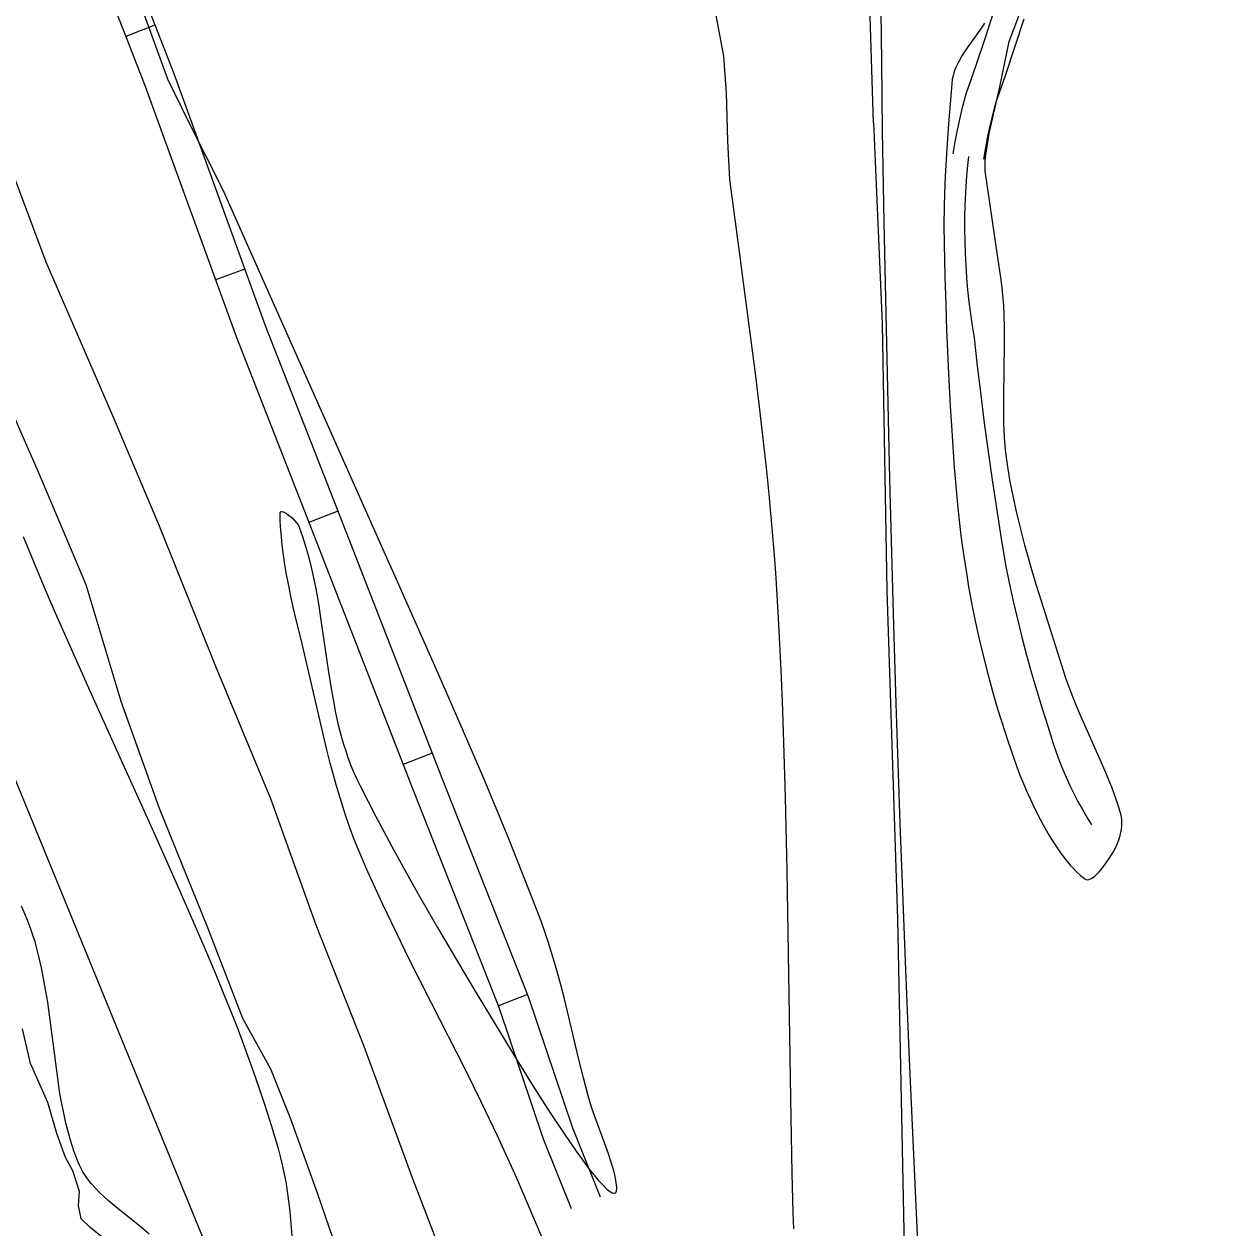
# Model space of a CAD drawing. Extents: x 3715084 to 3753216, y 488173 to 513963.
# Drawn here: x 3733466 to 3734621, y 495779 to 496938 of the extents above; entities that cross this region are included whole.
import ezdxf

# ---------------------------------------------------------------- set-up
doc = ezdxf.new("R2010")
doc.units = 0
for name, color, linetype in [('V-LEVE-TOET', 7, 'Continuous'), ('V-ROAD-CNTR', 7, 'Continuous'), ('V-SITE-VEGE', 7, 'Continuous'), ('V-TOPO-BNDY', 7, 'Continuous'), ('V-TOPO-SHOR', 7, 'Continuous')]:
    doc.layers.add(name, color=color, linetype=linetype)

msp = doc.modelspace()

# ---------------------------------------------------------------- linework, layer by layer
at = {"layer": 'V-LEVE-TOET'}
for points in [[(3734713.5, 495286.9), (3734565.5, 495287.2), (3734390.1, 495285.2), (3734201.2, 495280.6), (3734134.8, 495280.1), (3734078.1, 495278), (3734054.1, 495278), (3734045, 495281.1), (3734035.7, 495293.3), (3734020.2, 495335.5), (3733992.9, 495426.9), (3733960.3, 495522.7), (3733923.6, 495622.5), (3733881.9, 495717.5), (3733840, 495826.1), (3733793.3, 495953.4), (3733746.8, 496070.2), (3733703.2, 496191.8), (3733650.2, 496319.3), (3733596, 496454.5), (3733551.2, 496560.7), (3733487.1, 496708.6), (3733434.3, 496848.6)], [(3733447.8, 496578.7), (3733479.4, 496506.9), (3733525.1, 496398.3), (3733558.7, 496286.1), (3733595.9, 496183), (3733642.4, 496068.1), (3733676.1, 495980.9), (3733702.9, 495931.8), (3733722.1, 495883.8), (3733748.4, 495811.7), (3733780.1, 495719.2)]]:
    msp.add_lwpolyline(points, dxfattribs=at)
at = {"layer": 'V-ROAD-CNTR'}
for p, q in [((3733591.7, 496936.8), (3733563.8, 496925.9)), ((3733678.3, 496702), (3733650.1, 496691.7)), ((3733767.8, 496468.9), (3733739.9, 496458)), ((3733858.7, 496236), (3733830.8, 496225.1)), ((3733950.4, 496003.5), (3733922.5, 495992.5))]:
    msp.add_line(p, q, dxfattribs=at)
for points in [[(3733264.1, 497644.2), (3733275, 497605.2), (3733331.7, 497485.5), (3733379.6, 497369.6), (3733420.3, 497300.1), (3733464.7, 497197.3), (3733506.2, 497073.7), (3733581.7, 496879.8), (3733669.9, 496637.3), (3733735.6, 496468.9), (3733840.5, 496200.3), (3733923, 495991.2), (3733965.5, 495864.6), (3733992.6, 495797.6)], [(3733295.7, 497642.6), (3733303.2, 497615.7), (3733359.1, 497497.6), (3733406.5, 497383), (3733447.1, 497313.7), (3733492.7, 497208), (3733534.4, 497083.9), (3733609.8, 496890.4), (3733698, 496647.9), (3733763.6, 496479.8), (3733868.4, 496211.2), (3733951.1, 496001.5), (3733993.7, 495875), (3734020.4, 495808.8)], [(3734360.3, 496813), (3734362.3, 496824.5), (3734364.6, 496836), (3734367.1, 496847.6), (3734369.8, 496859.1), (3734372.9, 496870.9), (3734382.4, 496898.3), (3734391.4, 496925.1), (3734400.1, 496952.1), (3734408.7, 496979.1), (3734412, 496990)], [(3734389.8, 496807.8), (3734391.8, 496819), (3734393.9, 496830), (3734396.3, 496840.9), (3734398.9, 496851.8), (3734401.6, 496862.2), (3734410.8, 496888.6), (3734419.9, 496915.7), (3734428.7, 496942.9)], [(3734375.1, 496810.4), (3734373.9, 496798.8), (3734373, 496787.1), (3734372.2, 496775.5), (3734371.7, 496763.8), (3734371.4, 496752.2), (3734371.4, 496740.5), (3734371.5, 496728.8), (3734371.9, 496717.1), (3734372.5, 496705.5), (3734373.3, 496693.8), (3734374.3, 496682.2), (3734375.6, 496670.6), (3734377, 496659), (3734378.7, 496647.5), (3734380.6, 496635.9), (3734383.6, 496608.5), (3734386.9, 496581.1), (3734390.3, 496553.7), (3734394, 496526.4), (3734397.9, 496499.1), (3734402, 496471.8), (3734406.3, 496444.6), (3734410.8, 496417.4), (3734414.4, 496399.8), (3734418.2, 496382.4), (3734422.3, 496365), (3734426.6, 496347.6), (3734431.1, 496330.4), (3734435.9, 496313.1), (3734440.9, 496296), (3734446.1, 496278.9), (3734451.6, 496261.9), (3734454, 496253.5), (3734456.7, 496245.3), (3734459.5, 496237), (3734462.5, 496228.9), (3734465.8, 496220.8), (3734469.2, 496212.8), (3734472.8, 496204.9), (3734476.6, 496197.1), (3734480.6, 496189.4), (3734484.8, 496181.8), (3734489.2, 496174.2), (3734493.7, 496166.8)]]:
    msp.add_lwpolyline(points, dxfattribs=at)
at = {"layer": 'V-SITE-VEGE'}
for points in [[(3734129.9, 496956.8), (3734139.1, 496907), (3734141.9, 496871.4), (3734143.1, 496825.5), (3734145.1, 496788.3)], [(3734379.1, 496375.4), (3734382.9, 496357.3), (3734386.4, 496341.5), (3734389.8, 496327.7), (3734392.8, 496315.7), (3734398.6, 496294.5), (3734403.2, 496278.7), (3734406.9, 496266.8), (3734412.6, 496248.9), (3734418.7, 496231), (3734421.7, 496222.7), (3734424.7, 496214.8), (3734427.7, 496207.4), (3734430.7, 496200.3), (3734436.7, 496187.2), (3734442.3, 496175.9), (3734447.4, 496166.3), (3734452, 496158.2), (3734456.2, 496151.4), (3734459.9, 496145.7), (3734463.2, 496140.9), (3734468.7, 496133.6), (3734473.2, 496128.1), (3734476.6, 496124.4), (3734479.2, 496121.8), (3734483, 496118.2), (3734486.9, 496115.1), (3734487.6, 496114.7), (3734488.3, 496114.4), (3734489.7, 496114.1), (3734491.2, 496114.3), (3734492.6, 496114.8), (3734494, 496115.5), (3734496.5, 496117.3), (3734498.9, 496119.5), (3734501, 496121.7), (3734502.9, 496123.9), (3734506.1, 496128), (3734510.5, 496134.5), (3734514.4, 496140.7), (3734516.9, 496145.5), (3734518.9, 496149.8), (3734520.3, 496153.5), (3734521.2, 496156.8), (3734521.9, 496159.7), (3734522.4, 496162.2), (3734522.8, 496166.6), (3734522.8, 496169.8), (3734522.7, 496172.2), (3734522.2, 496175.8), (3734521.3, 496179.3), (3734518.6, 496187.8), (3734515.8, 496195.7), (3734513.1, 496203.1), (3734507.4, 496217), (3734502.2, 496229), (3734483.3, 496271.4), (3734478.8, 496282.1), (3734475.5, 496290.1), (3734471, 496302.2), (3734468.9, 496308.3), (3734445.4, 496382.2), (3734440.4, 496398.4), (3734436.2, 496412.6), (3734432.5, 496425.1), (3734429.5, 496436.1), (3734424.5, 496455.4), (3734421, 496469.9), (3734418.7, 496480.8), (3734415.4, 496497.3), (3734414, 496505.6), (3734412.7, 496513.9), (3734411.2, 496525.1), (3734410.3, 496535.6), (3734409.6, 496545.5), (3734409.3, 496554.8), (3734409.1, 496563.5), (3734409.1, 496579.8), (3734409.9, 496629.9), (3734409.9, 496646), (3734409.5, 496658), (3734409.1, 496667), (3734408.6, 496673.8), (3734407.7, 496683.9), (3734406.4, 496693.9), (3734402.6, 496719.7), (3734391.2, 496796.8), (3734391.2, 496807.7), (3734395, 496832.7), (3734405.3, 496877.5), (3734414.3, 496921.1), (3734427.8, 496957)], [(3734033.5, 495833.7), (3734032.1, 495838.8), (3734028.4, 495850.1), (3734024.6, 495860.7), (3734015.7, 495885.1), (3734012.2, 495895.1), (3734010.6, 495900.4), (3734009, 495905.9), (3734004.3, 495923.4), (3734000, 495940.9), (3733986, 495999.4), (3733982.6, 496012.7), (3733978.5, 496027.8), (3733973.4, 496045), (3733970.5, 496054.1), (3733967.3, 496063.8), (3733963.5, 496074), (3733952.4, 496103.2), (3733941, 496132.3), (3733933.2, 496151.7), (3733922.6, 496177.4), (3733908.3, 496211.5), (3733888.9, 496256.9), (3733862.4, 496317.2), (3733826.8, 496397.4), (3733742.1, 496587.8), (3733657.4, 496778.1), (3733624.7, 496842.9), (3733604.1, 496884.8), (3733581.8, 496946.7)], [(3734328, 495729.9), (3734322.7, 495842.4), (3734318.3, 495940.8), (3734314.8, 496027), (3734311.9, 496102.3), (3734309.5, 496168.3), (3734305.6, 496283.7), (3734303, 496370.2), (3734299.5, 496500.1), (3734296.5, 496630), (3734294.1, 496747.3), (3734292.5, 496835.3), (3734291.6, 496901.3), (3734291.2, 496950.8)], [(3734390.6, 496938.9), (3734386, 496932), (3734373.9, 496915.1), (3734371.1, 496910.9), (3734368.8, 496907.3), (3734365.4, 496901.2), (3734363, 496896.1), (3734361.5, 496892.3), (3734360.6, 496889.4), (3734359.5, 496885), (3734359, 496880.5), (3734356, 496841.9), (3734354, 496813), (3734352.8, 496791.3), (3734352.1, 496775), (3734351.7, 496762.8), (3734351.5, 496744.5), (3734351.6, 496726.2), (3734352.4, 496694.9), (3734353.2, 496667.5), (3734354.1, 496643.5), (3734355.9, 496601.5), (3734357.5, 496570), (3734359, 496546.3), (3734361.5, 496510.9), (3734363, 496493.2), (3734364.6, 496475.5), (3734366.2, 496459.9), (3734367.9, 496445.4), (3734369.6, 496431.8), (3734371.5, 496419.1), (3734373.4, 496407.2), (3734375.2, 496396.1), (3734379.1, 496375.4)], [(3734145.1, 496788.3), (3734155, 496714), (3734158.3, 496689.2), (3734164.1, 496645.4), (3734169.7, 496601.5), (3734173.3, 496572.3), (3734177.9, 496533.2), (3734180.3, 496510.9), (3734182.9, 496485.4), (3734185.6, 496456.2), (3734188.3, 496422.8), (3734189.5, 496404.9), (3734192.2, 496360.3), (3734194.4, 496315.7), (3734195.6, 496285.9), (3734197.1, 496246.3), (3734198.6, 496193.4), (3734200.1, 496122.8), (3734203.6, 495903.3), (3734205.1, 495831.6), (3734206.1, 495793.4), (3734206.6, 495777.8)], [(3733913.9, 495883.5), (3733906.1, 495899.6), (3733890.3, 495931.5), (3733857.9, 495995.2), (3733836.5, 496037.7), (3733824.5, 496062.2), (3733811.1, 496090.3), (3733804.1, 496105.5), (3733796.8, 496121.7), (3733789.3, 496139.1), (3733783.7, 496152.9), (3733778.5, 496166.8), (3733775.3, 496176.2), (3733771.2, 496188.7), (3733766.2, 496205.5), (3733763.5, 496215.2), (3733760.6, 496226.3), (3733757.3, 496239), (3733733.6, 496341.1), (3733726.5, 496369.7), (3733723, 496385.2), (3733720.8, 496395.7), (3733718.2, 496409.6), (3733716.9, 496417.5), (3733715.5, 496426.5), (3733714.2, 496436.7), (3733713.1, 496448), (3733712.7, 496454), (3733712.4, 496460.2), (3733712.2, 496467.2), (3733712.3, 496467.7), (3733712.8, 496468.3), (3733713.2, 496468.5), (3733714, 496468.6), (3733715.3, 496468.3), (3733716.1, 496468), (3733718.4, 496466.7), (3733721.7, 496464.3), (3733723.7, 496462.5), (3733725.9, 496460.4), (3733728.1, 496457.8), (3733729, 496456.5), (3733729.9, 496455.1), (3733730.5, 496453.7), (3733733.8, 496444.5), (3733736.8, 496435.2), (3733738.6, 496428.9), (3733740.8, 496420.5), (3733743.5, 496409.3), (3733746.6, 496394.1), (3733748.2, 496385.4), (3733749.9, 496375.5), (3733751.6, 496364), (3733758.5, 496316.1), (3733761.6, 496296.4), (3733763.5, 496286), (3733765.7, 496274.9), (3733768.3, 496263.2), (3733771.5, 496250.9), (3733773.3, 496244.6), (3733775.4, 496238.1), (3733777.6, 496231.6), (3733780.1, 496224.8), (3733782.9, 496217.9), (3733786, 496210.9), (3733789.5, 496203.7), (3733804.4, 496174.8), (3733819.9, 496146), (3733830.4, 496126.9), (3733844.6, 496101.5), (3733863.9, 496067.9), (3733888.1, 496026.8), (3733903.1, 496001.8), (3733940.2, 495940.6), (3733955.2, 495916.3), (3733964.2, 495902.2), (3733973, 495888.5), (3733986, 495869), (3733997.4, 495852.6), (3734005.6, 495841.2), (3734010, 495835.5), (3734014.3, 495830), (3734018.6, 495824.8), (3734022.9, 495820.1), (3734026.8, 495816.1), (3734028.7, 495814.6), (3734030.4, 495813.4), (3734032, 495812.5), (3734033.4, 495812.1), (3734034, 495812.1), (3734034.6, 495812.3), (3734035.1, 495812.5), (3734035.5, 495813), (3734035.8, 495813.6), (3734036.1, 495814.4), (3734036.4, 495816.6), (3734036.4, 495818), (3734035.9, 495822.1), (3734035.5, 495824.7), (3734034.5, 495829.9), (3734033.5, 495833.7)], [(3733464.8, 496444.6), (3733482.5, 496402), (3733491.5, 496380.8), (3733500.7, 496359.6), (3733529.1, 496296), (3733593.4, 496153), (3733614.7, 496105.2), (3733628.1, 496074.6), (3733639.7, 496047.8), (3733649.7, 496024.3), (3733658.2, 496003.6), (3733665.4, 495985.5), (3733671.7, 495969.5), (3733677, 495955.5), (3733686, 495930.8), (3733692.5, 495912.1), (3733697.2, 495898), (3733704, 495876.7), (3733710.3, 495855.2), (3733712.7, 495846.4), (3733714.6, 495838.1), (3733716.2, 495830.4), (3733717.6, 495823.1), (3733719.7, 495809.4), (3733721.2, 495797.4), (3733722.3, 495786.9), (3733729.2, 495702)], [(3733586, 495772.8), (3733578.7, 495779.2), (3733554.5, 495798.7), (3733546.7, 495805.2), (3733542.7, 495808.8), (3733538.6, 495812.7), (3733534.5, 495817), (3733530.3, 495821.7), (3733526.2, 495827), (3733524.3, 495829.8), (3733522.4, 495832.8), (3733520.7, 495835.9), (3733519, 495839.3), (3733517.5, 495842.8), (3733515.5, 495847.9), (3733513.7, 495853), (3733510.4, 495863.4), (3733508.4, 495870.4), (3733506, 495879.8), (3733503.2, 495892.5), (3733501.7, 495899.8), (3733500.2, 495908.2), (3733498.7, 495917.9), (3733488.4, 495996.2), (3733486.7, 496006.5), (3733484.8, 496017.5), (3733482.5, 496029.2), (3733479.7, 496041.4), (3733478, 496047.7), (3733476.2, 496054.1), (3733474.1, 496060.7), (3733471.8, 496067.4), (3733469.2, 496074.3), (3733466.3, 496081.3), (3733463.1, 496088.5)], [(3733985.2, 495721.1), (3733950.3, 495803.4), (3733940.1, 495826.7), (3733928.1, 495853.3), (3733921.6, 495867.4), (3733913.9, 495883.5)]]:
    msp.add_lwpolyline(points, dxfattribs=at)
at = {"layer": 'V-TOPO-BNDY'}
msp.add_lwpolyline([(3732402.5, 498784.6), (3732445.6, 498679.6), (3734453, 493779.6)], dxfattribs=at)
at = {"layer": 'V-TOPO-SHOR'}
for points in [[(3734283.7, 496842.8), (3734277.7, 497037.7), (3734271, 497237.3), (3734267.7, 497402.4), (3734261.7, 497589.1), (3734252.3, 497803.6), (3734245.6, 497959.2), (3734241.6, 498090.4), (3734234.9, 498229.8), (3734232.2, 498373.9), (3734228.9, 498492.3), (3734226.2, 498635.8), (3734217.5, 498819.8), (3734212.1, 498946.3)], [(3734283.7, 496842.8), (3734291.9, 496649.7), (3734296.6, 496392.6), (3734306.8, 496076), (3734315.2, 495665.3)], [(3733642.7, 495679.3), (3733606.1, 495676.7), (3733583.8, 495678.5), (3733578.5, 495684.1), (3733577.3, 495690.9), (3733577.5, 495701), (3733574.7, 495727.4), (3733567, 495745.2), (3733558.4, 495756.2), (3733542.5, 495768.7), (3733529.2, 495779.1), (3733520.5, 495787.4), (3733518.1, 495800.3), (3733519.1, 495813.8), (3733512.7, 495833.6), (3733505.6, 495846.6), (3733497.3, 495869.7), (3733488.5, 495899.7), (3733471.7, 495937.2), (3733464.3, 495970.5)]]:
    msp.add_lwpolyline(points, dxfattribs=at)

doc.saveas('drawing.dxf')
